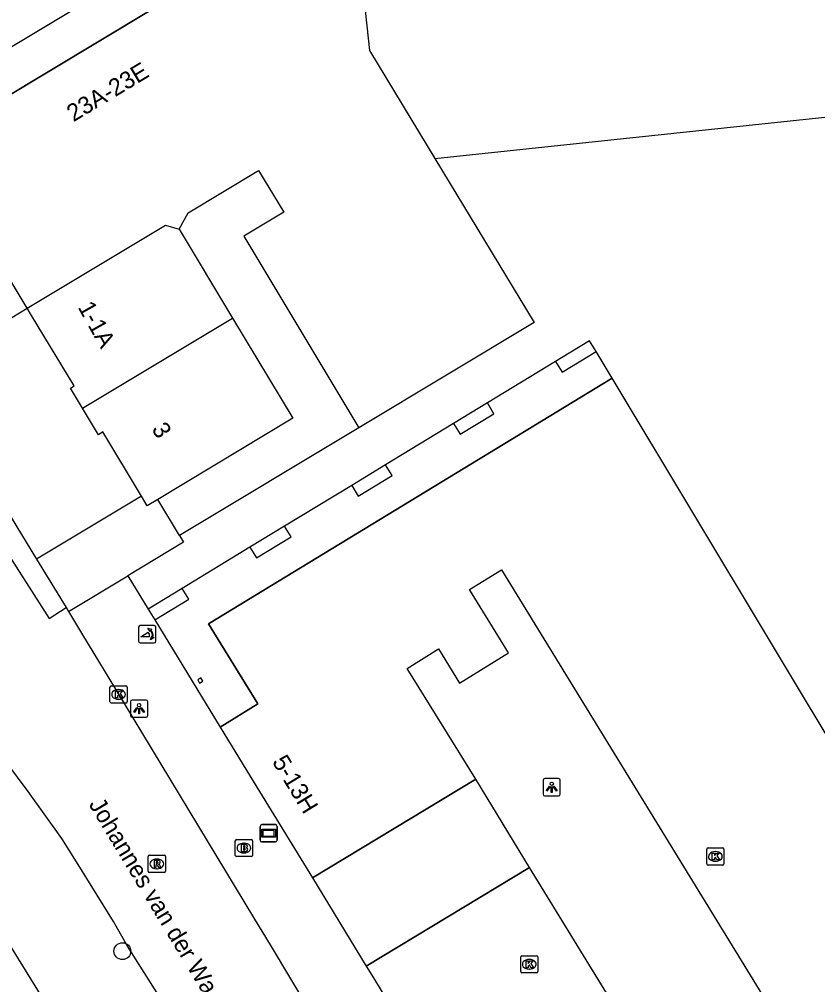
# Model space of a CAD drawing. Extents: x 159888 to 160757, y 384031 to 384746.
# Drawn here: x 160292.6 to 160338.9, y 384650.5 to 384706.5 of the extents above; entities that cross this region are included whole.
import ezdxf

# ---------------------------------------------------------------- set-up
doc = ezdxf.new("R2010")
doc.units = 0
for name, color, linetype in [('IMGEO_Boom', 7, 'Continuous'), ('IMGEO_Brandkraan', 7, 'Continuous'), ('IMGEO_Erf', 7, 'Continuous'), ('IMGEO_Kolk', 7, 'Continuous'), ('IMGEO_Lichtpunt', 7, 'Continuous'), ('IMGEO_Openbare_ruimte_label', 7, 'Continuous'), ('IMGEO_Pand', 7, 'Continuous'), ('IMGEO_Pand_nummerreeks', 7, 'Continuous'), ('IMGEO_Pand_overbouw', 7, 'Continuous'), ('IMGEO_Poller', 7, 'Continuous'), ('IMGEO_Rijbaan_lokaal_open', 7, 'Continuous'), ('IMGEO_Rioolput', 7, 'Continuous'), ('IMGEO_Verklikker', 7, 'Continuous'), ('IMGEO_Voetpad_open', 7, 'Continuous')]:
    doc.layers.add(name, color=color, linetype=linetype)

msp = doc.modelspace()

# ---------------------------------------------------------------- linework, layer by layer
at = {"layer": 'IMGEO_Boom'}
msp.add_circle((160298.57, 384652.464), 0.489, dxfattribs=at)
at = {"layer": 'IMGEO_Brandkraan'}
for p, q in [((160305.123, 384658.019), (160305.123, 384658.871)), ((160305.198, 384658.945), (160306.05, 384658.945)), ((160305.611, 384658.725), (160305.636, 384658.725)), ((160306.124, 384658.871), (160306.124, 384658.019)), ((160306.05, 384657.945), (160305.198, 384657.945)), ((160305.634, 384658.165), (160305.609, 384658.165))]:
    msp.add_line(p, q, dxfattribs=at)
for points in [[(160305.123, 384658.019), (160305.123, 384658.871)], [(160305.198, 384658.945), (160306.05, 384658.945)], [(160305.471, 384658.645), (160305.471, 384658.245), (160305.684, 384658.245)], [(160305.702, 384658.645), (160305.471, 384658.645)], [(160305.65, 384658.564), (160305.596, 384658.564), (160305.596, 384658.488)], [(160305.596, 384658.488), (160305.649, 384658.488)], [(160306.124, 384658.871), (160306.124, 384658.019)], [(160306.05, 384657.945), (160305.198, 384657.945)], [(160305.658, 384658.412), (160305.596, 384658.412), (160305.596, 384658.331)], [(160305.596, 384658.331), (160305.658, 384658.331)]]:
    msp.add_lwpolyline(points, dxfattribs=at)
for centre, radius, start, end in [((160305.2, 384658.869), 0.0765, 91.552, 178.448), ((160305.2, 384658.869), 0.0765, 91.552, 178.448), ((160305.651, 384658.526), 0.0379, 267.8285, 90.9355), ((160305.706, 384658.5), 0.145, 59.4692, 91.5367), ((160305.731, 384658.547), 0.0922, 285.5137, 58.1501), ((160306.048, 384658.869), 0.0765, 1.552, 88.448), ((160306.048, 384658.869), 0.0765, 1.552, 88.448), ((160305.2, 384658.021), 0.0765, 181.552, 268.448), ((160305.2, 384658.021), 0.0765, 181.552, 268.448), ((160305.659, 384658.371), 0.0404, 269.8759, 90.5077), ((160305.69, 384658.496), 0.251, 268.6676, 293.5347), ((160305.736, 384658.355), 0.105, 301.3115, 78.989), ((160306.048, 384658.021), 0.0765, 271.552, 358.448), ((160306.048, 384658.021), 0.0765, 271.552, 358.448)]:
    msp.add_arc(centre, radius, start, end, dxfattribs=at)
for centre, major_axis, ratio, start_param, end_param in [((160305.61, 384658.445), (-0.387, 0.002), 0.722429, 4.712389, 7.853982), ((160305.635, 384658.445), (-0.39, 0.002), 0.717154, 1.570796, 4.712389)]:
    msp.add_ellipse(centre, major_axis=major_axis, ratio=ratio, start_param=start_param, end_param=end_param, dxfattribs=at)
at = {"layer": 'IMGEO_Erf'}
msp.add_lwpolyline([(160312.292, 384682.833), (160301.885, 384676.58)], dxfattribs=at)
at = {"layer": 'IMGEO_Kolk'}
for p, q in [((160297.851, 384666.932), (160297.851, 384667.784)), ((160297.926, 384667.858), (160298.778, 384667.858)), ((160298.339, 384667.638), (160298.364, 384667.638)), ((160298.852, 384667.784), (160298.852, 384666.932)), ((160298.362, 384667.078), (160298.337, 384667.078)), ((160298.778, 384666.858), (160297.926, 384666.858)), ((160332.472, 384657.53), (160332.472, 384658.382)), ((160332.547, 384658.456), (160333.399, 384658.456)), ((160332.96, 384658.236), (160332.985, 384658.236)), ((160333.473, 384658.382), (160333.473, 384657.53)), ((160333.399, 384657.456), (160332.547, 384657.456)), ((160332.983, 384657.676), (160332.958, 384657.676)), ((160321.678, 384651.273), (160321.678, 384652.125)), ((160321.753, 384652.199), (160322.605, 384652.199)), ((160322.166, 384651.979), (160322.191, 384651.979)), ((160322.679, 384652.125), (160322.679, 384651.273)), ((160322.605, 384651.199), (160321.753, 384651.199)), ((160322.189, 384651.419), (160322.164, 384651.419))]:
    msp.add_line(p, q, dxfattribs=at)
for points in [[(160297.851, 384666.932), (160297.851, 384667.784)], [(160297.926, 384667.858), (160298.778, 384667.858)], [(160298.172, 384667.558), (160298.295, 384667.558), (160298.295, 384667.407), (160298.425, 384667.558), (160298.589, 384667.558), (160298.443, 384667.407), (160298.596, 384667.158), (160298.444, 384667.158), (160298.359, 384667.322), (160298.295, 384667.255), (160298.295, 384667.158), (160298.172, 384667.158), (160298.172, 384667.558)], [(160298.852, 384667.784), (160298.852, 384666.932)], [(160298.778, 384666.858), (160297.926, 384666.858)], [(160332.472, 384657.53), (160332.472, 384658.382)], [(160332.547, 384658.456), (160333.399, 384658.456)], [(160332.793, 384658.156), (160332.916, 384658.156), (160332.916, 384658.005), (160333.046, 384658.156), (160333.21, 384658.156), (160333.064, 384658.005), (160333.217, 384657.756), (160333.065, 384657.756), (160332.98, 384657.92), (160332.916, 384657.853), (160332.916, 384657.756), (160332.793, 384657.756), (160332.793, 384658.156)], [(160333.473, 384658.382), (160333.473, 384657.53)], [(160333.399, 384657.456), (160332.547, 384657.456)], [(160321.678, 384651.273), (160321.678, 384652.125)], [(160321.753, 384652.199), (160322.605, 384652.199)], [(160321.999, 384651.899), (160322.122, 384651.899), (160322.122, 384651.748), (160322.252, 384651.899), (160322.416, 384651.899), (160322.27, 384651.748), (160322.423, 384651.499), (160322.271, 384651.499), (160322.186, 384651.663), (160322.122, 384651.596), (160322.122, 384651.499), (160321.999, 384651.499), (160321.999, 384651.899)], [(160322.679, 384652.125), (160322.679, 384651.273)], [(160322.605, 384651.199), (160321.753, 384651.199)]]:
    msp.add_lwpolyline(points, dxfattribs=at)
for centre, start, end in [((160297.928, 384667.782), 91.552, 178.448), ((160297.928, 384667.782), 91.552, 178.448), ((160298.776, 384667.782), 1.552, 88.448), ((160298.776, 384667.782), 1.552, 88.448), ((160297.928, 384666.934), 181.552, 268.448), ((160297.928, 384666.934), 181.552, 268.448), ((160298.776, 384666.934), 271.552, 358.448), ((160298.776, 384666.934), 271.552, 358.448), ((160332.549, 384658.38), 91.552, 178.448), ((160332.549, 384658.38), 91.552, 178.448), ((160333.397, 384658.38), 1.552, 88.448), ((160333.397, 384658.38), 1.552, 88.448), ((160332.549, 384657.532), 181.552, 268.448), ((160332.549, 384657.532), 181.552, 268.448), ((160333.397, 384657.532), 271.552, 358.448), ((160333.397, 384657.532), 271.552, 358.448), ((160321.755, 384652.123), 91.552, 178.448), ((160321.755, 384652.123), 91.552, 178.448), ((160322.603, 384652.123), 1.552, 88.448), ((160322.603, 384652.123), 1.552, 88.448), ((160321.755, 384651.275), 181.552, 268.448), ((160321.755, 384651.275), 181.552, 268.448), ((160322.603, 384651.275), 271.552, 358.448), ((160322.603, 384651.275), 271.552, 358.448)]:
    msp.add_arc(centre, 0.0765, start, end, dxfattribs=at)
for centre, major_axis, ratio, start_param, end_param in [((160298.338, 384667.358), (-0.387, 0.002), 0.722429, 4.712389, 7.853982), ((160298.363, 384667.358), (-0.39, 0.002), 0.717154, 1.570796, 4.712389), ((160332.959, 384657.956), (-0.387, 0.002), 0.722429, 4.712389, 7.853982), ((160332.984, 384657.956), (-0.39, 0.002), 0.717154, 1.570796, 4.712389), ((160322.165, 384651.699), (-0.387, 0.002), 0.722429, 4.712389, 7.853982), ((160322.19, 384651.699), (-0.39, 0.002), 0.717154, 1.570796, 4.712389)]:
    msp.add_ellipse(centre, major_axis=major_axis, ratio=ratio, start_param=start_param, end_param=end_param, dxfattribs=at)
at = {"layer": 'IMGEO_Lichtpunt'}
for p, q in [((160299.042, 384666.937), (160299.042, 384666.13)), ((160299.042, 384666.937), (160299.042, 384666.13)), ((160299.944, 384667.032), (160299.136, 384667.032)), ((160299.944, 384667.032), (160299.136, 384667.032)), ((160300.038, 384666.13), (160300.038, 384666.937)), ((160300.038, 384666.13), (160300.038, 384666.937)), ((160299.136, 384666.036), (160299.944, 384666.036)), ((160299.136, 384666.036), (160299.944, 384666.036)), ((160323.882, 384662.471), (160323.074, 384662.471)), ((160323.882, 384662.471), (160323.074, 384662.471)), ((160322.98, 384662.376), (160322.98, 384661.569)), ((160322.98, 384662.376), (160322.98, 384661.569)), ((160323.976, 384661.569), (160323.976, 384662.376)), ((160323.976, 384661.569), (160323.976, 384662.376)), ((160323.074, 384661.475), (160323.882, 384661.475)), ((160323.074, 384661.475), (160323.882, 384661.475))]:
    msp.add_line(p, q, dxfattribs=at)
for points in [[(160299.416, 384666.601), (160299.455, 384666.573), (160299.267, 384666.311), (160299.229, 384666.338), (160299.416, 384666.601)], [(160299.518, 384666.553), (160299.565, 384666.553), (160299.565, 384666.231), (160299.518, 384666.231), (160299.518, 384666.553)], [(160299.628, 384666.573), (160299.666, 384666.6), (160299.853, 384666.338), (160299.814, 384666.31), (160299.628, 384666.573)], [(160323.354, 384662.04), (160323.393, 384662.012), (160323.205, 384661.75), (160323.167, 384661.777), (160323.354, 384662.04)], [(160323.456, 384661.992), (160323.503, 384661.992), (160323.503, 384661.67), (160323.456, 384661.67), (160323.456, 384661.992)], [(160323.566, 384662.012), (160323.604, 384662.039), (160323.791, 384661.777), (160323.752, 384661.749), (160323.566, 384662.012)]]:
    msp.add_lwpolyline(points, dxfattribs=at)
for centre in [(160299.541, 384666.735), (160323.479, 384662.174)]:
    msp.add_circle(centre, 0.0994, dxfattribs=at)
for centre, start, end in [((160299.136, 384666.937), 90, 180), ((160299.136, 384666.937), 90, 180), ((160299.944, 384666.937), 0, 90), ((160299.944, 384666.937), 0, 90), ((160299.136, 384666.13), 180, 270), ((160299.136, 384666.13), 180, 270), ((160299.944, 384666.13), 270, 0), ((160299.944, 384666.13), 270, 360), ((160323.074, 384662.376), 90, 180), ((160323.074, 384662.376), 90, 180), ((160323.882, 384662.376), 0, 90), ((160323.882, 384662.376), 0, 90), ((160323.074, 384661.569), 180, 270), ((160323.074, 384661.569), 180, 270), ((160323.882, 384661.569), 270, 0), ((160323.882, 384661.569), 270, 360)]:
    msp.add_arc(centre, 0.0946, start, end, dxfattribs=at)
at = {"layer": 'IMGEO_Pand'}
for points in [[(160311.878, 384713.826), (160306.488, 384710.58), (160306.026, 384710.302), (160305.908, 384710.497), (160288.618, 384700.103)], [(160311.878, 384713.826), (160311.916, 384713.849), (160312.906, 384704.717), (160316.697, 384698.458)], [(160316.697, 384698.458), (160354.101, 384702.411), (160355.136, 384702.52), (160354.888, 384704.871), (160361.986, 384705.626), (160362.599, 384699.639), (160363.012, 384699.675), (160363.058, 384699.598), (160371.094, 384686.24), (160372.166, 384686.877), (160373.345, 384684.923)], [(160293.052, 384689.764), (160288.096, 384698.008), (160288.618, 384700.103)], [(160316.697, 384698.458), (160322.458, 384688.945), (160312.292, 384682.833)], [(160301.857, 384694.349), (160302.379, 384695.295), (160306.474, 384697.757), (160307.928, 384695.339), (160305.611, 384693.946), (160312.292, 384682.833)], [(160293.052, 384689.764), (160301.078, 384694.578), (160301.857, 384694.349)], [(160301.857, 384694.349), (160304.955, 384689.196)], [(160296.247, 384683.972), (160295.553, 384685.127), (160295.764, 384685.253), (160293.303, 384689.347), (160293.052, 384689.764)], [(160296.247, 384683.972), (160304.955, 384689.196)], [(160304.955, 384689.196), (160308.454, 384683.376), (160300.621, 384678.667)], [(160326.056, 384687.249), (160325.678, 384687.879), (160324.052, 384686.891), (160323.702, 384686.678), (160324.084, 384686.05), (160326.056, 384687.249)], [(160309.591, 384656.709), (160319.073, 384662.433), (160315.085, 384668.871), (160316.903, 384669.997), (160318.133, 384668.013), (160320.98, 384669.778), (160318.707, 384673.447), (160320.567, 384674.588), (160339.751, 384643.307), (160339.64, 384643.239), (160341.658, 384639.949), (160376.616, 384661.318), (160366.48, 384678.151), (160340.8, 384662.717), (160326.989, 384685.697), (160303.563, 384671.457), (160306.422, 384666.806), (160304.243, 384665.466)], [(160320.128, 384683.644), (160319.746, 384684.272), (160317.781, 384683.077), (160318.163, 384682.449), (160320.128, 384683.644)], [(160299.676, 384678.867), (160297.442, 384682.584), (160297.177, 384682.425), (160296.247, 384683.972)], [(160314.217, 384680.052), (160313.836, 384680.679), (160311.875, 384679.486), (160312.256, 384678.859), (160314.217, 384680.052)], [(160300.621, 384678.667), (160300.015, 384678.303), (160299.676, 384678.867)], [(160308.364, 384676.494), (160307.983, 384677.12), (160305.965, 384675.893), (160306.356, 384675.273), (160308.364, 384676.494)], [(160300.447, 384671.681), (160302.425, 384672.884), (160302.044, 384673.509), (160300.065, 384672.306)], [(160300.065, 384672.306), (160300.447, 384671.681)], [(160303.124, 384668.312), (160302.939, 384668.199), (160303.053, 384668.014), (160303.238, 384668.128), (160303.124, 384668.312)], [(160304.243, 384665.466), (160304.678, 384664.753), (160306.013, 384662.568), (160309.591, 384656.709)], [(160325.759, 384630.237), (160335.353, 384636.124), (160333.428, 384639.261), (160333.317, 384639.193), (160322.198, 384657.311), (160312.719, 384651.588)], [(160312.719, 384651.588), (160313.133, 384650.91), (160314.471, 384648.719), (160319.784, 384640.021), (160321.118, 384637.836), (160325.759, 384630.237)]]:
    msp.add_lwpolyline(points, dxfattribs=at)
at = {"layer": 'IMGEO_Pand_overbouw'}
for points in [[(160305.908, 384710.497), (160306.026, 384710.302), (160306.488, 384710.58), (160305.183, 384712.755), (160284.318, 384700.24), (160291.25, 384688.683), (160293.052, 384689.764), (160288.096, 384698.008), (160288.618, 384700.103)], [(160326.989, 384685.697), (160326.056, 384687.249), (160325.678, 384687.879), (160324.052, 384686.891), (160323.702, 384686.678), (160319.746, 384684.272), (160317.781, 384683.077), (160313.836, 384680.679), (160311.875, 384679.486), (160307.983, 384677.12), (160305.965, 384675.893), (160302.044, 384673.509), (160300.065, 384672.306), (160300.447, 384671.681), (160304.243, 384665.466), (160306.422, 384666.806), (160303.563, 384671.457)], [(160319.073, 384662.433), (160309.591, 384656.709), (160312.719, 384651.588), (160322.198, 384657.311)]]:
    msp.add_lwpolyline(points, close=True, dxfattribs=at)
at = {"layer": 'IMGEO_Poller'}
for p, q in [((160299.514, 384671.252), (160299.514, 384670.445)), ((160299.514, 384671.252), (160299.514, 384670.445)), ((160300.416, 384671.347), (160299.608, 384671.347)), ((160300.416, 384671.347), (160299.608, 384671.347)), ((160300.51, 384670.445), (160300.51, 384671.252)), ((160300.51, 384670.445), (160300.51, 384671.252)), ((160299.608, 384670.35), (160300.416, 384670.35)), ((160299.608, 384670.35), (160300.416, 384670.35))]:
    msp.add_line(p, q, dxfattribs=at)
for points in [[(160300.149, 384670.703), (160299.636, 384670.703), (160300.066, 384670.978)], [(160300.193, 384671.076), (160300.181, 384671.003), (160300.056, 384671.208)], [(160300.056, 384671.208), (160300.287, 384671.142), (160300.216, 384671.11)], [(160300.209, 384670.531), (160300.275, 384670.762), (160300.305, 384670.694)], [(160300.341, 384670.667), (160300.413, 384670.656), (160300.209, 384670.531)]]:
    msp.add_lwpolyline(points, dxfattribs=at)
for centre, radius, start, end in [((160299.608, 384671.252), 0.0946, 90, 180), ((160299.608, 384671.252), 0.0946, 90, 180), ((160299.821, 384670.753), 0.332, 351.3247, 42.4854), ((160299.835, 384670.763), 0.476, 351.7527, 41.1691), ((160299.835, 384670.763), 0.516, 349.3569, 42.2912), ((160300.416, 384671.252), 0.0946, 0, 90), ((160300.416, 384671.252), 0.0946, 0, 90), ((160299.608, 384670.445), 0.0946, 180, 270), ((160299.608, 384670.445), 0.0946, 180, 270), ((160300.416, 384670.445), 0.0946, 270, 0), ((160300.416, 384670.445), 0.0946, 270, 0)]:
    msp.add_arc(centre, radius, start, end, dxfattribs=at)
at = {"layer": 'IMGEO_Rijbaan_lokaal_open'}
for points in [[(160282.746, 384695.908), (160282.752, 384695.89), (160283.248, 384694.297), (160284.135, 384691.929), (160285.132, 384689.679), (160286.159, 384687.4), (160286.924, 384686.085), (160288.021, 384684.341), (160293.588, 384675.207)], [(160284.589, 384686.958), (160294.325, 384671.764), (160295.305, 384672.391)], [(160293.588, 384675.207), (160295.305, 384672.391)], [(160295.305, 384672.391), (160295.444, 384672.163)], [(160295.444, 384672.163), (160296.254, 384670.824), (160298.109, 384667.759), (160306.181, 384654.411), (160307.199, 384652.736), (160310.692, 384646.906), (160320.969, 384630.093), (160324.715, 384623.983), (160324.799, 384623.845), (160328.781, 384617.284)], [(160321.406, 384616.073), (160317.711, 384622.136), (160307.873, 384638.16), (160301.531, 384648.544), (160298.876, 384652.753), (160298.058, 384654.175), (160295.915, 384657.644), (160295.049, 384658.989), (160293.099, 384661.719), (160291.862, 384663.382), (160291.043, 384664.488), (160290.456, 384665.23)]]:
    msp.add_lwpolyline(points, dxfattribs=at)
at = {"layer": 'IMGEO_Rioolput'}
for p, q in [((160300.07, 384657.101), (160300.07, 384657.953)), ((160300.145, 384658.027), (160300.997, 384658.027)), ((160301.071, 384657.953), (160301.071, 384657.101)), ((160300.558, 384657.807), (160300.583, 384657.807)), ((160300.997, 384657.027), (160300.145, 384657.027)), ((160300.581, 384657.247), (160300.556, 384657.247))]:
    msp.add_line(p, q, dxfattribs=at)
for points in [[(160300.07, 384657.101), (160300.07, 384657.953)], [(160300.145, 384658.027), (160300.997, 384658.027)], [(160301.071, 384657.953), (160301.071, 384657.101)], [(160300.659, 384657.725), (160300.407, 384657.727), (160300.407, 384657.327)], [(160300.407, 384657.327), (160300.531, 384657.327), (160300.531, 384657.489), (160300.542, 384657.489)], [(160300.585, 384657.646), (160300.531, 384657.646), (160300.531, 384657.565)], [(160300.531, 384657.565), (160300.583, 384657.565)], [(160300.589, 384657.46), (160300.66, 384657.327), (160300.8, 384657.327), (160300.735, 384657.453)], [(160300.997, 384657.027), (160300.145, 384657.027)]]:
    msp.add_lwpolyline(points, dxfattribs=at)
for centre, radius, start, end in [((160300.147, 384657.951), 0.0765, 91.552, 178.448), ((160300.147, 384657.951), 0.0765, 91.552, 178.448), ((160300.995, 384657.951), 0.0765, 1.552, 88.448), ((160300.995, 384657.951), 0.0765, 1.552, 88.448), ((160300.541, 384657.436), 0.0533, 26.0293, 88.6989), ((160300.567, 384657.754), 0.19, 274.7715, 282.9687), ((160300.591, 384657.55), 0.0964, 77.0061, 93.1865), ((160300.605, 384657.607), 0.0378, 276.6634, 79.6772), ((160300.658, 384657.615), 0.109, 350.3612, 89.416), ((160300.656, 384657.615), 0.112, 277.5842, 350.9817), ((160300.64, 384657.4), 0.108, 29.5134, 73.7905), ((160300.147, 384657.103), 0.0765, 181.552, 268.448), ((160300.147, 384657.103), 0.0765, 181.552, 268.448), ((160300.995, 384657.103), 0.0765, 271.552, 358.448), ((160300.995, 384657.103), 0.0765, 271.552, 358.448)]:
    msp.add_arc(centre, radius, start, end, dxfattribs=at)
for centre, major_axis, ratio, start_param, end_param in [((160300.557, 384657.527), (-0.387, 0.002), 0.722429, 4.712389, 7.853982), ((160300.582, 384657.527), (-0.39, 0.002), 0.717154, 1.570796, 4.712389)]:
    msp.add_ellipse(centre, major_axis=major_axis, ratio=ratio, start_param=start_param, end_param=end_param, dxfattribs=at)
at = {"layer": 'IMGEO_Verklikker'}
for p, q in [((160306.56, 384658.904), (160306.56, 384659.704)), ((160306.56, 384659.704), (160306.56, 384658.904)), ((160306.66, 384659.804), (160307.45, 384659.804)), ((160307.45, 384659.804), (160306.66, 384659.804)), ((160307.55, 384659.704), (160307.55, 384658.904)), ((160307.55, 384658.904), (160307.55, 384659.704)), ((160307.45, 384658.804), (160306.66, 384658.804)), ((160306.66, 384658.804), (160307.45, 384658.804))]:
    msp.add_line(p, q, dxfattribs=at)
for points in [[(160306.661, 384659.536), (160307.449, 384659.536), (160307.449, 384659.072), (160306.661, 384659.072), (160306.661, 384659.536)], [(160306.726, 384659.471), (160306.726, 384659.137), (160307.384, 384659.137), (160307.384, 384659.471), (160306.726, 384659.471)]]:
    msp.add_lwpolyline(points, dxfattribs=at)
for centre, start, end in [((160306.66, 384659.704), 90, 180), ((160306.66, 384659.704), 90, 180), ((160307.45, 384659.704), 0, 90), ((160307.45, 384659.704), 360, 90), ((160306.66, 384658.904), 180, 270), ((160306.66, 384658.904), 180, 270), ((160307.45, 384658.904), 270, 0), ((160307.45, 384658.904), 270, 0)]:
    msp.add_arc(centre, 0.1, start, end, dxfattribs=at)
at = {"layer": 'IMGEO_Voetpad_open'}
for points in [[(160299.676, 384678.867), (160293.588, 384675.207)], [(160301.885, 384676.58), (160300.621, 384678.667)], [(160301.885, 384676.58), (160302.121, 384676.191), (160298.884, 384674.238)], [(160295.444, 384672.163), (160298.884, 384674.238)], [(160298.884, 384674.238), (160300.065, 384672.306)], [(160300.447, 384671.681), (160304.243, 384665.466)], [(160320.652, 384616.138), (160319.773, 384614.17), (160319.258, 384611.311), (160317.034, 384611.85), (160315.197, 384614.857), (160310.673, 384622.147), (160302.886, 384635.143), (160296.564, 384645.495), (160293.098, 384651.114), (160289.611, 384656.759)], [(160309.591, 384656.709), (160312.719, 384651.588)]]:
    msp.add_lwpolyline(points, dxfattribs=at)

# ---------------------------------------------------------------- texts
at = {"layer": 'IMGEO_Openbare_ruimte_label'}
msp.add_text('Johannes van der Waalsweg', height=1, rotation=301.1308, dxfattribs=at).set_placement((160296.594, 384660.983))
at = {"layer": 'IMGEO_Pand_nummerreeks'}
for s, rotation, p in [('23A-23E', 31.0142, (160295.732, 384700.553)), ('1-1A', 299.1199, (160295.963, 384689.825)), ('3', 301.5392, (160300.24, 384682.754)), ('5-13H', 301.4093, (160307.231, 384663.451))]:
    msp.add_text(s, height=1, rotation=rotation, dxfattribs=at).set_placement(p)

doc.saveas('drawing.dxf')
